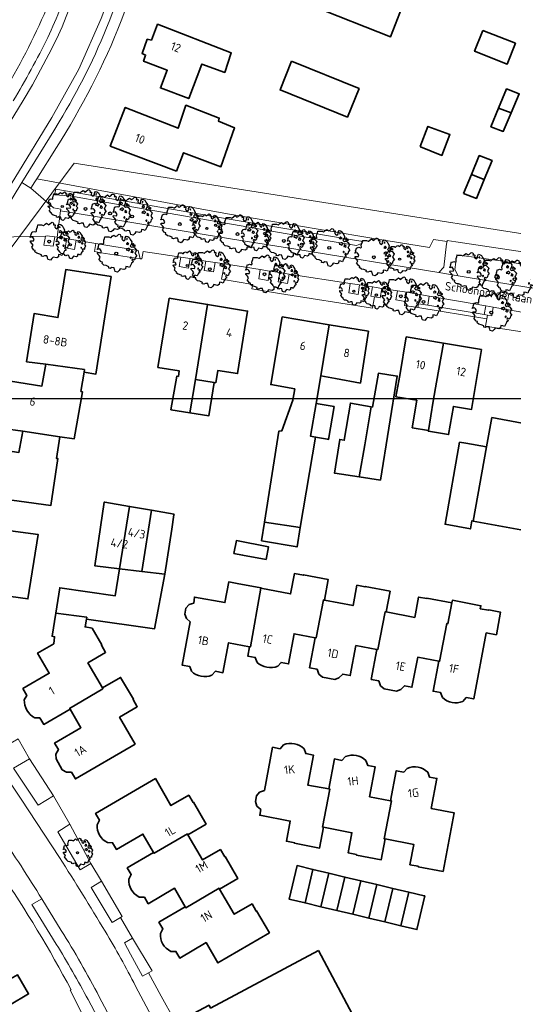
# Model space of a CAD drawing. Header units: metres. Extents: x 152391 to 157968, y 462336 to 467280.
# Tile 357 of 656: x 154011 to 154089, y 465878 to 466035. Entities that reach past the tile are written whole.
import ezdxf
from ezdxf.enums import TextEntityAlignment as Align

# ---------------------------------------------------------------- set-up
doc = ezdxf.new("R2010")
doc.units = ezdxf.units.M
doc.header["$LTSCALE"] = 0.75
doc.layers.get('0').update_dxf_attribs({"lineweight": 25})
doc.layers.get('defpoints').update_dxf_attribs({"lineweight": 25})
for name, color, linetype, lineweight in [('B-GV-GR-BOOM-S', 252, 'Continuous', 25), ('B-WE-GR-GROENVOORZIENING-GV', 251, 'Continuous', 18), ('B-WE-KW-KUNSTWERK_DUIKER-G', 5, 'Continuous', 18), ('B-WE-OG-BEBOUWING-GV', 6, 'Continuous', 35), ('B-WE-OG-BEBOUWING-T18', 1, 'Continuous', 18), ('B-WE-OG-TERREIN_CULTUURSCHEIDING-GV', 251, 'Continuous', 18), ('B-WE-OG-TOPOGRAFIE-T18', 1, 'Continuous', 18), ('B-WE-VH-VERHARDING_ASFALT-GV', 251, 'Continuous', 18), ('B-WE-VH-VERHARDING_BETONSTRAATSTEEN-GV', 251, 'Continuous', 18), ('B-WE-VH-VERHARDING_STRAATBAKSTEEN-GV', 251, 'Continuous', 18), ('B-WE-VH-VERHARDING_TEGEL-GV', 251, 'Continuous', 18)]:
    doc.layers.add(name, color=color, linetype=linetype, lineweight=lineweight)
doc.styles.add('NLCS-ISO-M750-T18', font='NLCS-ISO.ttf', dxfattribs={"height": 1.35})

# ---------------------------------------------------------------- blocks, each defined once
blk = doc.blocks.new('SGR-BOOM_31_50')
at = {"linetype": 'Continuous'}
for p, q in [((-1.51, 1.45), (-1.48, 1.58)), ((-1.48, 1.58), (-1.4, 1.78)), ((-1.4, 1.78), (-1.36, 2)), ((-1.36, 2), (-0.89, 2)), ((-0.89, 2), (-0.69, 1.91)), ((-0.69, 1.91), (-0.63, 1.93)), ((-0.63, 1.93), (-0.49, 2.06)), ((-0.49, 2.06), (-0.3, 2.2)), ((-0.3, 2.2), (-0.18, 2.11)), ((-0.18, 2.11), (-0.08, 2.02)), ((-0.08, 2.02), (0.09, 2.11)), ((0.09, 2.11), (0.27, 2.28)), ((0.27, 2.28), (0.35, 2.31)), ((0.35, 2.31), (0.44, 2.26)), ((0.44, 2.26), (0.52, 2.2)), ((0.54, 2.04), (0.51, 2)), ((0.51, 2), (0.71, 2.02)), ((0.52, 2.2), (0.54, 2.04)), ((0.72, 1.98), (0.68, 1.71)), ((0.68, 1.71), (0.75, 1.65)), ((0.71, 2.02), (0.72, 1.98)), ((0.75, 1.65), (0.92, 1.54)), ((0.92, 1.54), (1, 1.6)), ((1, 1.6), (1.06, 1.71)), ((1.05, 1.87), (1.19, 2.09)), ((1.06, 1.71), (1.05, 1.87)), ((1.19, 2.09), (1.36, 2.04)), ((1.3, 1.82), (1.23, 1.78)), ((1.23, 1.78), (1.27, 1.67)), ((1.27, 1.67), (1.28, 1.65)), ((1.28, 1.69), (1.3, 1.82)), ((1.36, 2.04), (1.54, 1.93)), ((1.54, 1.93), (1.67, 1.69)), ((1.67, 1.69), (1.84, 1.41)), ((-2.27, 0.49), (-2.21, 0.64)), ((-1.99, 0.55), (-2.27, 0.49)), ((-2.24, -0.04), (-2.22, 0.11)), ((-2.22, 0.11), (-1.85, 0.09)), ((-2.21, 0.64), (-2.13, 0.71)), ((-2.18, 0.77), (-2.04, 1.17)), ((-2.13, 0.71), (-2.18, 0.77)), ((-2.04, 1.17), (-1.94, 1.14)), ((-1.9, 0.44), (-1.99, 0.55)), ((-1.94, 1.14), (-1.79, 1.21)), ((-1.77, 0.25), (-1.9, 0.44)), ((-1.85, 0.09), (-1.77, 0.25)), ((-1.79, 1.21), (-1.57, 1.14)), ((-1.57, 1.14), (-1.49, 1.23)), ((-1.49, 1.23), (-1.51, 1.45)), ((1.25, 1.21), (1.19, 1.17)), ((1.19, 1.17), (1.23, 1.1)), ((1.23, 0.55), (1.19, 0.44)), ((1.19, 0.44), (1.37, 0.42)), ((1.23, 1.1), (1.31, 1.12)), ((1.4, 0.62), (1.23, 0.55)), ((1.3, 1.3), (1.25, 1.21)), ((1.37, 1.3), (1.3, 1.3)), ((1.31, 1.12), (1.37, 1.03)), ((1.44, 1.25), (1.37, 1.3)), ((1.37, 1.03), (1.44, 1.12)), ((1.37, 0.42), (1.48, 0.33)), ((1.48, 0.62), (1.4, 0.62)), ((1.5, 1.17), (1.44, 1.25)), ((1.44, 1.12), (1.5, 1.17)), ((1.62, 0.53), (1.48, 0.62)), ((1.48, 0.33), (1.61, 0.49)), ((1.61, 0.49), (1.65, 0.55)), ((1.76, 1.06), (1.64, 0.93)), ((1.64, 0.93), (1.7, 0.84)), ((1.7, 0.84), (1.84, 0.75)), ((1.79, 0.25), (1.75, 0.14)), ((1.91, 0.07), (1.75, 0.14)), ((1.84, 1.41), (1.76, 1.06)), ((1.81, 0.4), (1.79, 0.31)), ((1.79, 0.31), (1.79, 0.25)), ((1.9, 0.31), (1.81, 0.4)), ((1.84, 0.75), (1.92, 0.79)), ((1.96, 0.27), (1.9, 0.31)), ((1.91, 0.07), (2.01, 0.18)), ((1.96, 1.14), (1.92, 1.08)), ((1.92, 1.08), (1.95, 0.99)), ((1.92, 0.79), (2.09, 0.75)), ((1.95, 0.99), (2.04, 0.93)), ((2.06, 1.14), (1.96, 1.14)), ((2.01, 0.18), (1.96, 0.27)), ((2.04, 0.97), (2.18, 0.9)), ((2.04, 0.93), (2.06, 0.97)), ((2.16, 1.01), (2.06, 1.14)), ((2.09, 0.75), (2.18, 0.68)), ((2.3, 0.95), (2.16, 1.01)), ((2.18, 0.9), (2.3, 0.95)), ((2.18, 0.68), (2.41, 0.42)), ((2.29, 0.14), (2.23, 0.05)), ((2.23, 0.05), (2.35, -0.13)), ((2.41, 0.42), (2.29, 0.14)), ((-2.05, -0.24), (-2.24, -0.04)), ((-2.07, -0.67), (-1.99, -0.56)), ((-1.8, -1), (-2.07, -0.67)), ((-1.91, -0.43), (-2.05, -0.24)), ((-1.99, -0.56), (-1.91, -0.43)), ((-1.67, -1.05), (-1.8, -1)), ((-1.7, -1.2), (-1.67, -1.05)), ((-1.48, -1.4), (-1.7, -1.2)), ((-1.22, -1.44), (-1.48, -1.4)), ((-0.89, -1.57), (-1.22, -1.44)), ((1.13, -1.55), (1.11, -1.81)), ((1.37, -1.57), (1.13, -1.55)), ((1.72, -1.35), (1.58, -1.66)), ((1.72, -0.39), (1.65, -0.48)), ((1.65, -0.48), (1.67, -0.56)), ((1.68, -0.56), (1.78, -0.54)), ((1.78, -0.45), (1.72, -0.39)), ((1.81, -1.18), (1.72, -1.35)), ((1.78, -0.54), (1.78, -0.45)), ((1.82, -1.11), (1.81, -1.18)), ((1.98, -1.07), (1.82, -1.11)), ((1.95, -0.63), (1.85, -0.78)), ((1.85, -0.78), (1.9, -0.85)), ((1.9, -0.85), (1.99, -0.94)), ((2.1, -0.78), (1.95, -0.63)), ((1.99, -0.94), (1.98, -1.07)), ((2.21, -0.7), (2.1, -0.78)), ((2.24, -0.56), (2.21, -0.7)), ((2.29, -0.41), (2.24, -0.56)), ((2.46, -0.24), (2.29, -0.41)), ((2.35, -0.13), (2.46, -0.24)), ((-0.91, -1.72), (-0.89, -1.57)), ((-0.73, -1.77), (-0.91, -1.72)), ((-0.53, -1.68), (-0.73, -1.77)), ((-0.25, -1.7), (-0.53, -1.68)), ((-0.21, -1.9), (-0.25, -1.7)), ((-0.18, -1.99), (-0.21, -1.9)), ((-0.13, -2.14), (-0.18, -1.99)), ((0.15, -2.23), (-0.13, -2.14)), ((0.34, -2.03), (0.15, -2.23)), ((0.47, -1.83), (0.34, -2.03)), ((0.91, -1.92), (0.47, -1.83)), ((1.11, -1.81), (0.91, -1.92)), ((1.58, -1.66), (1.37, -1.57))]:
    blk.add_line(p, q, dxfattribs=at)
blk.add_circle((0, 0), 0.169, dxfattribs=at)
blk = doc.blocks.new('SGR-BOOM_50_100')
at = {"linetype": 'Continuous'}
for p, q in [((-2.59, 1.53), (-2.39, 1.61)), ((-2.39, 1.61), (-2.1, 1.53)), ((-2.1, 1.53), (-1.99, 1.64)), ((-2.01, 1.93), (-1.97, 2.11)), ((-1.99, 1.64), (-2.01, 1.93)), ((-1.97, 2.11), (-1.87, 2.37)), ((-1.87, 2.37), (-1.81, 2.66)), ((-1.81, 2.66), (-1.19, 2.66)), ((-1.19, 2.66), (-0.92, 2.55)), ((-0.92, 2.55), (-0.84, 2.58)), ((-0.84, 2.58), (-0.65, 2.75)), ((-0.65, 2.75), (-0.4, 2.93)), ((-0.4, 2.93), (-0.24, 2.81)), ((-0.24, 2.81), (-0.11, 2.69)), ((-0.11, 2.69), (0.12, 2.81)), ((0.12, 2.81), (0.36, 3.04)), ((0.36, 3.04), (0.47, 3.07)), ((0.47, 3.07), (0.59, 3.02)), ((0.59, 3.02), (0.69, 2.93)), ((0.72, 2.72), (0.67, 2.66)), ((0.67, 2.66), (0.94, 2.69)), ((0.69, 2.93), (0.72, 2.72)), ((0.96, 2.64), (0.9, 2.29)), ((0.9, 2.29), (1, 2.2)), ((0.94, 2.69), (0.96, 2.64)), ((1, 2.2), (1.23, 2.05)), ((1.23, 2.05), (1.34, 2.14)), ((1.34, 2.14), (1.42, 2.29)), ((1.4, 2.49), (1.58, 2.78)), ((1.42, 2.29), (1.4, 2.49)), ((1.58, 2.78), (1.81, 2.72)), ((1.67, 1.61), (1.58, 1.56)), ((1.73, 2.43), (1.65, 2.37)), ((1.65, 2.37), (1.69, 2.23)), ((1.73, 1.73), (1.67, 1.61)), ((1.69, 2.23), (1.71, 2.2)), ((1.71, 2.26), (1.73, 2.43)), ((1.83, 1.73), (1.73, 1.73)), ((1.81, 2.72), (2.06, 2.58)), ((1.91, 1.67), (1.83, 1.73)), ((2, 1.56), (1.91, 1.67)), ((2.06, 2.58), (2.22, 2.26)), ((2.22, 2.26), (2.45, 1.88)), ((2.45, 1.88), (2.35, 1.41)), ((-3.03, 0.65), (-2.94, 0.85)), ((-2.65, 0.74), (-3.03, 0.65)), ((-2.99, -0.05), (-2.96, 0.15)), ((-2.96, 0.15), (-2.47, 0.12)), ((-2.94, 0.85), (-2.84, 0.94)), ((-2.9, 1.03), (-2.72, 1.56)), ((-2.84, 0.94), (-2.9, 1.03)), ((-2.72, 1.56), (-2.59, 1.53)), ((-2.53, 0.59), (-2.65, 0.74)), ((-2.37, 0.33), (-2.53, 0.59)), ((-2.47, 0.12), (-2.37, 0.33)), ((1.58, 1.56), (1.65, 1.47)), ((1.65, 0.74), (1.58, 0.59)), ((1.58, 0.59), (1.83, 0.56)), ((1.65, 1.47), (1.75, 1.5)), ((1.87, 0.82), (1.65, 0.74)), ((1.75, 1.5), (1.83, 1.38)), ((1.83, 1.38), (1.91, 1.5)), ((1.83, 0.56), (1.98, 0.45)), ((1.98, 0.82), (1.87, 0.82)), ((1.91, 1.5), (2, 1.56)), ((2.16, 0.71), (1.98, 0.82)), ((1.98, 0.45), (2.14, 0.65)), ((2.14, 0.65), (2.2, 0.74)), ((2.35, 1.41), (2.18, 1.23)), ((2.18, 1.23), (2.27, 1.12)), ((2.27, 1.12), (2.45, 1)), ((2.39, 0.33), (2.33, 0.18)), ((2.55, 0.09), (2.33, 0.18)), ((2.41, 0.53), (2.39, 0.42)), ((2.39, 0.42), (2.39, 0.33)), ((2.53, 0.42), (2.41, 0.53)), ((2.45, 1), (2.56, 1.06)), ((2.62, 0.36), (2.53, 0.42)), ((2.55, 0.09), (2.68, 0.24)), ((2.62, 1.53), (2.56, 1.44)), ((2.56, 1.44), (2.6, 1.32)), ((2.56, 1.06), (2.78, 1)), ((2.6, 1.32), (2.72, 1.23)), ((2.74, 1.53), (2.62, 1.53)), ((2.68, 0.24), (2.62, 0.36)), ((2.72, 1.29), (2.91, 1.2)), ((2.72, 1.23), (2.74, 1.29)), ((2.89, 1.35), (2.74, 1.53)), ((2.78, 1), (2.91, 0.91)), ((3.07, 1.26), (2.89, 1.35)), ((2.91, 1.2), (3.07, 1.26)), ((2.91, 0.91), (3.22, 0.56)), ((3.05, 0.18), (2.97, 0.07)), ((2.97, 0.07), (3.13, -0.17)), ((3.22, 0.56), (3.05, 0.18)), ((-2.74, -0.31), (-2.99, -0.05)), ((-2.76, -0.9), (-2.65, -0.75)), ((-2.41, -1.34), (-2.76, -0.9)), ((-2.55, -0.58), (-2.74, -0.31)), ((-2.65, -0.75), (-2.55, -0.58)), ((-2.22, -1.39), (-2.41, -1.34)), ((-2.26, -1.6), (-2.22, -1.39)), ((2.29, -0.52), (2.2, -0.64)), ((2.2, -0.64), (2.22, -0.75)), ((2.25, -0.75), (2.37, -0.72)), ((2.37, -0.61), (2.29, -0.52)), ((2.37, -0.72), (2.37, -0.61)), ((2.43, -1.48), (2.41, -1.57)), ((2.64, -1.42), (2.43, -1.48)), ((2.6, -0.84), (2.47, -1.04)), ((2.47, -1.04), (2.53, -1.13)), ((2.53, -1.13), (2.66, -1.25)), ((2.8, -1.04), (2.6, -0.84)), ((2.66, -1.25), (2.64, -1.42)), ((2.95, -0.93), (2.8, -1.04)), ((2.99, -0.75), (2.95, -0.93)), ((3.05, -0.55), (2.99, -0.75)), ((3.28, -0.31), (3.05, -0.55)), ((3.13, -0.17), (3.28, -0.31)), ((-1.97, -1.86), (-2.26, -1.6)), ((-1.62, -1.92), (-1.97, -1.86)), ((-1.19, -2.1), (-1.62, -1.92)), ((-1.21, -2.3), (-1.19, -2.1)), ((-0.98, -2.36), (-1.21, -2.3)), ((-0.71, -2.24), (-0.98, -2.36)), ((-0.34, -2.27), (-0.71, -2.24)), ((-0.28, -2.53), (-0.34, -2.27)), ((-0.24, -2.65), (-0.28, -2.53)), ((-0.17, -2.85), (-0.24, -2.65)), ((0.2, -2.97), (-0.17, -2.85)), ((0.45, -2.71), (0.2, -2.97)), ((0.63, -2.45), (0.45, -2.71)), ((1.21, -2.56), (0.63, -2.45)), ((1.48, -2.42), (1.21, -2.56)), ((1.5, -2.07), (1.48, -2.42)), ((1.83, -2.1), (1.5, -2.07)), ((2.1, -2.21), (1.83, -2.1)), ((2.29, -1.8), (2.1, -2.21)), ((2.41, -1.57), (2.29, -1.8))]:
    blk.add_line(p, q, dxfattribs=at)
blk.add_circle((0, 0), 0.225, dxfattribs=at)

msp = doc.modelspace()

# ---------------------------------------------------------------- linework, layer by layer
at = {"layer": 'B-WE-GR-GROENVOORZIENING-GV'}
for points in [[(154016.21, 466000.37), (154015.36, 466000.48), (154015.06, 466000.5), (154014.71, 466000.49), (154014.47, 465999.06), (154015.96, 465998.89)], [(154019.58, 465999.82), (154018.53, 466000), (154018.11, 466000.07), (154017.86, 465998.59), (154019.34, 465998.34)], [(154037.75, 465996.89), (154036.27, 465997.11), (154036.02, 465995.63), (154037.5, 465995.39)], [(154040.26, 465996.5), (154040.01, 465995.02), (154041.49, 465994.77), (154041.74, 465996.27)], [(154050.4, 465994.92), (154048.92, 465995.16), (154048.67, 465993.67), (154050.15, 465993.43)], [(154052.03, 465994.67), (154051.78, 465993.19), (154053.26, 465992.95), (154053.51, 465994.44)], [(154064.73, 465992.71), (154063.25, 465992.94), (154063, 465991.46), (154064.48, 465991.21)], [(154066.77, 465992.39), (154066.53, 465990.91), (154067.12, 465990.81), (154068.01, 465990.66), (154068.26, 465992.16), (154067.39, 465992.3)], [(154072.25, 465991.54), (154070.77, 465991.77), (154070.52, 465990.31), (154072, 465990.06)], [(154075.57, 465989.47), (154075.81, 465990.93), (154074.33, 465991.18), (154074.09, 465989.72)], [(154085.07, 465987.9), (154085.76, 465987.78), (154086, 465989.17), (154084.81, 465989.37), (154084.57, 465987.98)]]:
    msp.add_lwpolyline(points, close=True, dxfattribs=at)
at = {"layer": 'B-WE-KW-KUNSTWERK_DUIKER-G'}
msp.add_lwpolyline([(153886.65, 465927.89), (153918.85, 465929.35), (153973.02, 465950.03), (154019.31, 466012.07), (154213.32, 465981.54), (154226.94, 465952.87), (154226.68, 465951.38)], dxfattribs=at)
at = {"layer": 'B-WE-OG-BEBOUWING-GV'}
for points in [[(154059.5, 466042.73), (154057.28, 466037.05), (154069.67, 466032.21), (154071.89, 466037.89), (154064.43, 466040.8)], [(154031.61, 466031.65), (154030.92, 466031.81), (154030.1, 466029.54), (154030.66, 466029.27), (154030.35, 466028.31), (154034.1, 466026.88), (154033.03, 466024.06), (154037.52, 466022.35), (154039.61, 466027.85), (154043.26, 466026.53), (154044.29, 466029.65), (154032.58, 466034.18)], [(154084.35, 466033.21), (154083.05, 466029.88), (154088.24, 466027.84), (154089.55, 466031.17)], [(154053.89, 466028.34), (154052.08, 466023.75), (154062.8, 466019.42), (154064.65, 466023.96)], [(154086.85, 466020.85), (154088.85, 466020.07), (154090.15, 466023.1), (154088.12, 466023.9)], [(154035.59, 466010.79), (154036.7, 466013.74), (154042.64, 466011.52), (154044.83, 466017.69), (154042.28, 466018.75), (154042.38, 466019.25), (154037.08, 466021.29), (154035.84, 466017.64), (154027.43, 466020.96), (154025.02, 466014.8)], [(154088.85, 466020.07), (154086.85, 466020.85), (154085.63, 466017.89), (154087.6, 466017.14)], [(154074.37, 466014.71), (154074.4, 466014.7), (154077.84, 466013.32), (154079.11, 466016.62), (154075.62, 466017.94), (154074.38, 466014.73)], [(154082.54, 466010.29), (154084.58, 466009.49), (154085.83, 466012.5), (154083.77, 466013.3)], [(154081.29, 466007.24), (154083.32, 466006.47), (154084.58, 466009.49), (154082.54, 466010.29)], [(154014.79, 465980.1), (154020.93, 465979.23), (154020.87, 465978.84), (154022.75, 465978.53), (154025.16, 465994.04), (154017.95, 465995.16), (154017.34, 465991.22), (154016.7, 465987.52), (154012.9, 465988.14), (154011.71, 465980.48)], [(154037.72, 465972.36), (154038.59, 465977.66), (154040.54, 465989.6), (154034.42, 465990.6), (154032.62, 465979.58), (154036.03, 465979.03), (154035.88, 465978.14), (154035.62, 465978.18), (154034.7, 465972.84)], [(154038.59, 465977.66), (154041.59, 465977.17), (154041.84, 465977.13), (154042.17, 465979.11), (154045.3, 465978.61), (154046.89, 465988.55), (154040.54, 465989.6)], [(154059.91, 465986.38), (154052.41, 465987.62), (154050.59, 465976.86), (154054.41, 465976.16), (154054.1, 465974.36), (154052.37, 465969.49), (154051.86, 465969.41), (154049.58, 465954.97), (154055.29, 465954.11), (154057.71, 465968.49), (154056.92, 465968.62), (154057.8, 465973.84), (154058.54, 465978.24)], [(154066.13, 465985.36), (154059.91, 465986.38), (154058.54, 465978.24), (154060.92, 465977.81), (154064.85, 465977.1)], [(154072.15, 465984.45), (154071.14, 465978.28), (154070.52, 465974.9), (154073.83, 465974.36), (154073.11, 465969.97), (154075.71, 465969.56), (154076.46, 465974.23), (154077, 465977.24), (154078.08, 465983.45)], [(154078.08, 465983.45), (154077, 465977.24), (154076.46, 465974.23), (154075.71, 465969.56), (154075.69, 465969.43), (154078.89, 465968.89), (154079.66, 465973.38), (154082.56, 465972.9), (154084.13, 465982.43)], [(154094.79, 465964.79), (154095.26, 465967.44), (154095.65, 465969.67), (154096, 465969.55), (154096.47, 465972.61), (154097.56, 465980.35), (154092.24, 465981.1), (154090.63, 465970.71), (154085.79, 465971.59), (154084.94, 465966.94), (154082.8, 465955.13), (154092.75, 465953.3)], [(154014.79, 465980.1), (154014.16, 465976.62), (154009.13, 465977.4), (154007.98, 465969.88), (154011.12, 465969.46), (154017.01, 465968.55), (154019.31, 465968.23), (154020.61, 465975.71), (154020.36, 465975.75), (154020.87, 465978.84), (154020.93, 465979.23)], [(154066.55, 465973.32), (154065.54, 465967.28), (154064.68, 465962.15), (154068.04, 465961.65), (154070.72, 465978.21), (154067.72, 465978.64), (154066.77, 465973.28)], [(154041.59, 465977.17), (154038.59, 465977.66), (154037.72, 465972.36), (154040.74, 465971.88)], [(154059.63, 465968.16), (154059.8, 465968.13), (154060.68, 465973.35), (154057.8, 465973.84), (154056.92, 465968.62), (154057.71, 465968.49)], [(154064.68, 465962.15), (154065.54, 465967.28), (154066.55, 465973.32), (154063.28, 465973.91), (154062.28, 465967.99), (154061.58, 465968.12), (154060.74, 465962.74), (154060.74, 465962.73), (154060.77, 465962.73)], [(154017.01, 465968.55), (154011.12, 465969.46), (154010.46, 465966.04), (154005.46, 465966.8), (154004.29, 465959.16), (154015.57, 465957.59), (154016.68, 465965.09), (154016.47, 465965.1)], [(154080.65, 465967.67), (154078.33, 465954.62), (154082.38, 465953.89), (154082.6, 465955.17), (154082.8, 465955.13), (154084.94, 465966.94), (154081.67, 465967.5)], [(154024.15, 465958.14), (154024.07, 465958.15), (154022.56, 465948.03), (154026.53, 465947.54), (154028.11, 465957.45)], [(154030.08, 465947.1), (154031.62, 465956.84), (154028.11, 465957.45), (154026.53, 465947.54)], [(154034.83, 465953.86), (154035.18, 465956.13), (154035.2, 465956.21), (154031.62, 465956.84), (154030.08, 465947.1), (154033.72, 465946.66)], [(154003.53, 465954.32), (154001.81, 465944.16), (154011.92, 465942.74), (154013.56, 465952.98)], [(154049.58, 465954.97), (154049.12, 465952.01), (154054.77, 465951.02), (154055.29, 465954.11)], [(154049.83, 465948.99), (154050.2, 465951.05), (154045.13, 465952.03), (154044.73, 465949.98), (154046.11, 465949.72)], [(154030.08, 465947.1), (154026.53, 465947.54), (154025.84, 465943.24), (154017, 465944.52), (154016.35, 465940.47), (154021.28, 465939.83), (154021.23, 465939.53), (154032.06, 465937.97), (154033.72, 465946.66)], [(154067.48, 465934.7), (154067.63, 465934.67), (154068.81, 465940.7), (154068.96, 465940.67), (154069.59, 465943.97), (154065.63, 465944.72), (154065.61, 465944.65), (154064.3, 465944.91), (154063.68, 465941.68), (154059.12, 465942.54), (154058.97, 465942.57), (154057.8, 465936.53), (154057.65, 465936.56), (154056.76, 465931.79), (154057.97, 465931.55), (154058.25, 465930.78), (154058.84, 465930.3), (154060.78, 465929.93), (154061.45, 465930.16), (154062.05, 465930.77), (154063.24, 465930.55), (154064.14, 465935.32)], [(154068.96, 465940.67), (154068.81, 465940.7), (154067.63, 465934.67), (154067.48, 465934.7), (154066.59, 465929.92), (154067.79, 465929.69), (154068.07, 465928.93), (154068.65, 465928.43), (154070.6, 465928.08), (154071.27, 465928.31), (154071.86, 465928.92), (154073.06, 465928.69), (154073.98, 465933.46), (154077.33, 465932.82), (154077.47, 465932.79), (154078.64, 465938.83), (154078.79, 465938.8), (154079.42, 465942.1), (154075.46, 465942.86), (154075.44, 465942.79), (154074.12, 465943.04), (154073.52, 465939.81)], [(154018.64, 465925.2), (154020.36, 465922.25), (154016.16, 465919.8), (154016.78, 465918.76), (154016.38, 465918.04), (154016.42, 465917.28), (154017.4, 465915.57), (154018.05, 465915.18), (154018.86, 465915.18), (154019.49, 465914.1), (154028.99, 465919.64), (154026.51, 465923.92), (154029.34, 465925.58), (154028.67, 465926.73), (154028.72, 465926.77), (154026.69, 465930.25), (154023.8, 465928.57), (154023.87, 465928.44), (154018.56, 465925.33)], [(154056.04, 465894.36), (154057.31, 465899.7), (154054.77, 465900.3), (154053.5, 465894.97), (154053.72, 465894.91)], [(154057.31, 465899.7), (154056.04, 465894.36), (154058.58, 465893.76), (154059.85, 465899.09)], [(154061.13, 465893.15), (154062.39, 465898.49), (154059.85, 465899.09), (154058.58, 465893.76)], [(154063.67, 465892.55), (154064.94, 465897.89), (154062.39, 465898.49), (154061.13, 465893.15)], [(154064.94, 465897.89), (154063.67, 465892.55), (154066.21, 465891.95), (154067.48, 465897.28)], [(154066.21, 465891.95), (154068.75, 465891.34), (154070.02, 465896.68), (154067.48, 465897.28)], [(154070.02, 465896.68), (154068.75, 465891.34), (154071.29, 465890.74), (154072.56, 465896.07)], [(154072.56, 465896.07), (154071.29, 465890.74), (154073.85, 465890.13), (154075.1, 465895.47), (154075, 465895.49)], [(154058.2, 465886.78), (154041.01, 465877.63), (154040.76, 465878.07), (154037.47, 465876.34), (154037.7, 465875.9), (154037.54, 465875.79), (154045.06, 465861.7), (154045.24, 465861.79), (154045.48, 465861.33), (154048.77, 465863.08), (154048.52, 465863.54), (154059.73, 465869.5), (154060.78, 465867.53), (154066.75, 465870.71)]]:
    msp.add_lwpolyline(points, close=True, dxfattribs=at)
for points in [[(154051.69, 465932.04), (154052.24, 465932.64), (154053.42, 465932.41), (154054.31, 465937.19), (154057.65, 465936.56), (154057.8, 465936.53), (154058.97, 465942.57), (154059.12, 465942.54), (154059.75, 465945.83), (154055.79, 465946.58), (154055.78, 465946.51), (154054.36, 465946.78), (154053.73, 465943.55), (154049.02, 465944.47), (154047.35, 465935.1), (154047.2, 465935.13), (154046.93, 465933.65), (154048.13, 465933.42), (154048.42, 465932.65)], [(154041.21, 465930.61), (154041.77, 465931.22), (154042.96, 465930.99), (154043.86, 465935.76), (154047.2, 465935.13), (154047.35, 465935.1), (154049.02, 465944.47), (154049.03, 465944.52), (154045.23, 465945.21), (154043.9, 465945.46), (154043.3, 465942.15), (154038.44, 465943.04), (154038.33, 465942.09), (154037.58, 465941.84), (154037.09, 465941.27), (154036.91, 465940.32), (154037.16, 465939.61), (154037.77, 465939.07), (154036.47, 465932.22), (154037.68, 465931.97), (154037.97, 465931.23)], [(154081.17, 465926.44), (154081.71, 465927.04), (154082.91, 465926.82), (154084.9, 465937.33), (154086.5, 465937.03), (154087.18, 465940.63), (154085.28, 465940.99), (154085.27, 465940.93), (154083.95, 465941.17), (154084.04, 465941.65), (154079.5, 465942.53), (154079.42, 465942.1), (154078.79, 465938.8), (154078.64, 465938.83), (154077.47, 465932.79), (154077.33, 465932.82), (154076.43, 465928.05), (154077.63, 465927.83), (154077.92, 465927.05)], [(154016.35, 465940.47), (154015.76, 465936.8), (154016.18, 465936.72), (154016.04, 465935.62), (154013.46, 465934.12), (154015.33, 465930.91), (154011.12, 465928.46), (154011.74, 465927.39), (154011.35, 465926.68)], [(154013.01, 465923.82), (154013.82, 465923.83), (154014.44, 465922.76), (154018.64, 465925.2), (154018.56, 465925.33), (154023.87, 465928.44), (154023.8, 465928.57), (154021.47, 465932.56), (154024.3, 465934.22), (154023.63, 465935.37), (154023.69, 465935.41), (154022.13, 465938.11), (154021.03, 465938.28), (154021.23, 465939.53), (154021.28, 465939.83), (154016.35, 465940.47)], [(154052.64, 465919.51), (154052.08, 465918.91), (154050.88, 465919.13), (154049.58, 465912.27), (154048.81, 465912), (154048.32, 465911.43), (154048.14, 465910.49), (154048.38, 465909.77), (154049, 465909.21), (154048.83, 465908.32), (154053.69, 465907.4), (154053.08, 465904.17), (154054.4, 465903.92), (154054.38, 465903.85), (154058.35, 465903.1), (154058.98, 465906.4), (154058.83, 465906.43), (154059.98, 465912.47), (154059.83, 465912.5), (154056.48, 465913.12), (154057.37, 465917.9), (154056.17, 465918.13), (154055.9, 465918.9)], [(154062.48, 465917.65), (154061.92, 465917.05), (154060.72, 465917.27), (154059.83, 465912.5), (154059.98, 465912.47), (154058.83, 465906.43), (154058.98, 465906.4), (154063.52, 465905.54), (154062.92, 465902.31), (154064.23, 465902.06), (154064.22, 465901.99), (154068.18, 465901.24), (154068.81, 465904.54), (154068.66, 465904.56), (154069.82, 465910.6), (154069.67, 465910.63)], [(154069.67, 465910.63), (154066.33, 465911.25), (154067.2, 465916.03), (154066.02, 465916.25), (154065.73, 465917.03)], [(154069.67, 465910.63), (154069.82, 465910.6), (154068.66, 465904.56), (154068.81, 465904.54), (154073.36, 465903.67), (154072.74, 465900.44), (154074.06, 465900.19), (154074.05, 465900.13), (154078.01, 465899.38), (154079.78, 465908.71), (154076.13, 465909.41), (154077.03, 465914.18), (154075.84, 465914.4), (154075.57, 465915.16)], [(154072.31, 465915.78), (154071.77, 465915.18), (154070.56, 465915.4), (154069.67, 465910.63)], [(154024.58, 465903.96), (154025.4, 465903.94), (154026.02, 465902.89), (154030.22, 465905.33), (154031.93, 465902.39), (154032.01, 465902.26), (154037.33, 465905.34), (154037.41, 465905.21), (154040.3, 465906.9), (154038.26, 465910.38), (154038.21, 465910.36), (154037.54, 465911.51), (154034.7, 465909.85), (154032.21, 465914.14), (154022.7, 465908.6), (154023.32, 465907.53), (154022.93, 465906.8)], [(154037.41, 465905.21), (154037.33, 465905.34), (154032.01, 465902.26), (154031.93, 465902.39), (154027.74, 465899.94), (154028.37, 465898.87), (154027.97, 465898.16)], [(154029.64, 465895.3), (154030.46, 465895.29), (154031.07, 465894.24), (154035.27, 465896.69), (154036.98, 465893.74), (154037.06, 465893.61), (154042.36, 465896.7), (154042.44, 465896.57), (154045.33, 465898.25), (154043.31, 465901.74), (154043.26, 465901.7), (154042.58, 465902.86), (154039.74, 465901.21), (154037.41, 465905.21)], [(154034.67, 465886.66), (154035.48, 465886.65), (154036.1, 465885.59), (154040.3, 465888.05), (154042.18, 465884.83), (154050.37, 465889.61), (154048.34, 465893.09), (154048.28, 465893.05), (154047.61, 465894.21), (154044.77, 465892.56), (154042.44, 465896.57), (154042.36, 465896.7), (154037.06, 465893.61), (154036.98, 465893.74), (154032.78, 465891.3), (154033.41, 465890.22), (154033.01, 465889.51)], [(153994.3, 465879.38), (153994.35, 465879.3), (153997.27, 465880.98), (153999.14, 465877.73), (153990.94, 465872.99), (153993.24, 465869), (154002.98, 465874.62), (154002.1, 465876.11), (154008.12, 465879.63), (154009, 465878.12), (154012.03, 465879.89), (154010.27, 465882.92), (154008.76, 465882.05), (154006.27, 465886.33), (154007.78, 465887.25), (154006.02, 465890.28), (154002.98, 465888.54), (154003.87, 465887), (154000.49, 465885.03), (153997.09, 465890.89), (153987.64, 465885.43), (153987.66, 465885.38)]]:
    msp.add_lwpolyline(points, dxfattribs=at)
for points in [[(154048.42, 465932.65, 0.293678), (154051.69, 465932.04)], [(154037.97, 465931.23, 0.302743), (154041.21, 465930.61)], [(154077.92, 465927.05, 0.293876), (154081.17, 465926.44)], [(154011.35, 465926.68, 0.283032), (154013.01, 465923.82)], [(154055.9, 465918.9, 0.304697), (154052.64, 465919.51)], [(154065.73, 465917.03, 0.30602), (154062.48, 465917.65)], [(154075.57, 465915.16, 0.309375), (154072.31, 465915.78)], [(154022.93, 465906.8, 0.299859), (154024.58, 465903.96)], [(154027.97, 465898.16, 0.302819), (154029.64, 465895.3)], [(154033.01, 465889.51, 0.313367), (154034.67, 465886.66)]]:
    msp.add_lwpolyline(points, format="xyb", dxfattribs=at)
at = {"layer": 'B-WE-OG-TERREIN_CULTUURSCHEIDING-GV'}
for points in [[(154013.35, 466009.61), (154013.05, 466009.13), (154012.41, 466008.12), (154015.98, 466005), (154017.16, 466004.78), (154017.11, 466004.49), (154022.02, 466003.71), (154044.51, 466000), (154054.6, 465998.41), (154077.37, 465994.67), (154078.12, 465995.51), (154078.59, 465999.26), (154078.65, 465999.63), (154076.52, 465999.95), (154075.87, 465998.64), (154067.63, 466000), (154058.78, 466001.46), (154043.69, 466004.03), (154028.87, 466006.75)], [(154065.24, 465999.62), (154062.96, 466000), (154044.61, 466003.09), (154016.37, 466007.97), (154016.18, 466007.07), (154018.6, 466006.91), (154024.5, 466005.82), (154058.09, 466000), (154064.24, 465998.98), (154065.03, 465999.29)], [(154065.24, 465999.62), (154065.03, 465999.29), (154064.24, 465998.98), (154058.09, 466000), (154024.5, 466005.82), (154018.6, 466006.91), (154016.18, 466007.07), (154016.37, 466007.97), (154044.61, 466003.09), (154062.96, 466000)], [(154029.47, 465998.18), (154022.71, 465999.3), (154022.51, 465998.01), (154023.61, 465997.84), (154029.78, 465996.88)], [(154108.47, 465989.56), (154124.16, 465986.98), (154124.18, 465986.98), (154124.91, 465987.39), (154125.48, 465990.5), (154115.86, 465991.99), (154109.03, 465993.09), (154101.82, 465994.27), (154087.94, 465996.44), (154080.19, 465997.51), (154079.88, 465995.16), (154080.43, 465994.17), (154080.43, 465994.17)], [(154016.01, 465911.41), (154012.17, 465917.32), (154009.62, 465915.83), (154013.55, 465909.9)], [(154018.6, 465906.89), (154016.68, 465905.68), (154020.25, 465899.63), (154021.92, 465900.62)], [(154026.66, 465892.03), (154026.95, 465892.21), (154023.66, 465897.82), (154021.97, 465896.8), (154025.36, 465891.24)], [(154031.1, 465883.23), (154031.68, 465883.56), (154028.6, 465888.77), (154027.3, 465887.99), (154028.24, 465886.23), (154030.15, 465882.69)]]:
    msp.add_lwpolyline(points, close=True, dxfattribs=at)
at = {"layer": 'B-WE-VH-VERHARDING_ASFALT-GV'}
for points in [[(154024.87, 466034.65), (154035.03, 466061.57), (154035.21, 466062.08), (154036.08, 466064.49), (154043.15, 466083.09), (154048.97, 466098.6), (154056.91, 466118.62), (154065.8, 466140.07), (154064.56, 466140.58), (154055.66, 466119.14), (154047.7, 466099.06), (154041.89, 466083.57), (154033.95, 466062.55), (154033.76, 466062.05), (154023.6, 466035.1), (154020.01, 466027.05), (154015.73, 466019.34), (154009.83, 466009.71), (154004.38, 466000.88), (153987.23, 465975.93)], [(154018.41, 466036.38), (154017.35, 466033.8), (154016.46, 466031.81), (154015.27, 466029.41), (154013.95, 466026.92), (154012.63, 466024.53), (154011.19, 466022.06), (154008.35, 466017.42), (154004.67, 466011.69), (154002.67, 466008.66), (153999.97, 466004.83), (153995.72, 465999.16), (153994.06, 465997.07), (153991.96, 465994.54), (153980.59, 465981.28), (153980.55, 465981.24), (153978.07, 465978.48), (153976.46, 465976.68), (153975.73, 465975.88), (153978.76, 465973.97), (153979.25, 465974.59), (153980.71, 465976.56), (153982.14, 465978.45)], [(153980.59, 465981.28), (153991.96, 465994.54), (153994.06, 465997.07), (153995.72, 465999.16), (153999.97, 466004.83), (154002.67, 466008.66), (154004.67, 466011.69), (154008.35, 466017.42), (154011.19, 466022.06), (154012.63, 466024.53), (154013.95, 466026.92), (154015.27, 466029.41), (154016.46, 466031.81), (154017.35, 466033.8), (154018.41, 466036.38)], [(153983.9, 465971.09), (153985.28, 465973.08), (153987.2, 465975.9), (153987.23, 465975.93), (154004.38, 466000.88), (154009.83, 466009.71), (154015.73, 466019.34), (154020.01, 466027.05), (154023.6, 466035.1)], [(153994.89, 465983.93), (154000, 465991.73), (154005.42, 466000), (154005.53, 466000.17), (154010.98, 466009), (154016.07, 466017.25), (154016.88, 466018.64)]]:
    msp.add_lwpolyline(points, dxfattribs=at)
for points in [[(154017.16, 466036.9, -0.017003), (154015.1, 466032.08)], [(154016.88, 466018.64, 0.043315), (154024.87, 466034.65)], [(154015.1, 466032.08, -0.021122), (154009.57, 466021.99)]]:
    msp.add_lwpolyline(points, format="xyb", dxfattribs=at)
at = {"layer": 'B-WE-VH-VERHARDING_BETONSTRAATSTEEN-GV'}
for points in [[(154108.47, 465989.56), (154080.43, 465994.17), (154080.43, 465994.17), (154077.37, 465994.67), (154054.6, 465998.41), (154044.51, 466000), (154022.02, 466003.71), (154017.11, 466004.49), (154016.57, 466000.33), (154018.11, 466000.07), (154018.53, 466000), (154019.58, 465999.82), (154022.71, 465999.3), (154029.47, 465998.18), (154029.78, 465996.88), (154030.06, 465996.84), (154030.25, 465998.05), (154032.77, 465997.66), (154036.27, 465997.11), (154037.75, 465996.89), (154040.26, 465996.5), (154041.74, 465996.27), (154043.22, 465996.04), (154048.92, 465995.16), (154050.4, 465994.92), (154052.03, 465994.67), (154053.51, 465994.44), (154063.25, 465992.94), (154064.73, 465992.71), (154066.77, 465992.39), (154067.39, 465992.3), (154068.26, 465992.16), (154070.77, 465991.77), (154072.25, 465991.54), (154074.33, 465991.18), (154075.81, 465990.93), (154084.81, 465989.37), (154086, 465989.17), (154092.98, 465987.96)], [(154035.2, 465875.81), (154033.13, 465879.55), (154031.1, 465883.23), (154030.15, 465882.69), (154028.24, 465886.23), (154027.3, 465887.99), (154028.6, 465888.77), (154026.66, 465892.03), (154025.36, 465891.24), (154021.97, 465896.8), (154023.66, 465897.82), (154021.92, 465900.62), (154020.25, 465899.63), (154016.68, 465905.68), (154018.6, 465906.89), (154016.01, 465911.41), (154013.55, 465909.9), (154009.62, 465915.83), (154012.17, 465917.32), (154010.39, 465920.48), (154007.69, 465918.89), (154004.29, 465924.27), (154006.77, 465925.76)], [(154016.97, 465901.57), (154010.83, 465910.9)], [(154010.83, 465910.9), (154016.97, 465901.57)], [(154016.43, 465887.82), (154012.56, 465894.1), (154014.14, 465894.99)], [(154017.23, 465890), (154014.14, 465894.99), (154012.56, 465894.1), (154016.43, 465887.82)], [(154014.14, 465894.99), (154017.23, 465890)], [(154018.8, 465880.53), (154018.66, 465880.46), (154028.02, 465861.82), (154028.12, 465861.87), (154028.87, 465860.48), (154029.75, 465858.85), (154033.29, 465860.65), (154031.71, 465863.6), (154030.08, 465862.82), (154021.49, 465878.97)], [(154075.88, 465793.36), (154070.32, 465803.83), (154060.2, 465822.77), (154056.2, 465830.27), (154055.25, 465832.04), (154052.89, 465836.47), (154051.08, 465839.84), (154047.45, 465846.66), (154037.48, 465865.33), (154029.05, 465881.13)], [(154029.05, 465881.13), (154037.48, 465865.33), (154047.45, 465846.66), (154048.65, 465847.3), (154049.1, 465847.53), (154052.6, 465840.65), (154052.16, 465840.42), (154051.08, 465839.84), (154052.89, 465836.47), (154054.09, 465837.11), (154054.54, 465837.35), (154056.88, 465832.91), (154056.43, 465832.67), (154055.25, 465832.04), (154056.2, 465830.27), (154057.4, 465830.91), (154057.84, 465831.15), (154061.82, 465823.63), (154061.38, 465823.4), (154060.2, 465822.77), (154070.32, 465803.83), (154075.88, 465793.36)], [(154021.49, 465878.97), (154030.08, 465862.82), (154031.71, 465863.6), (154023.29, 465879.41)], [(154023.29, 465879.41), (154031.71, 465863.6), (154033.29, 465860.65), (154035.66, 465856.22), (154055.43, 465819.2), (154071.69, 465788.6)]]:
    msp.add_lwpolyline(points, dxfattribs=at)
for points in [[(154047.59, 465992.06), (154051.98, 465991.36), (154066.79, 465989.01), (154067.12, 465990.81), (154066.53, 465990.91), (154066.77, 465992.39), (154064.73, 465992.71), (154064.48, 465991.21), (154063, 465991.46), (154063.25, 465992.94), (154053.51, 465994.44), (154053.26, 465992.95), (154051.78, 465993.19), (154052.03, 465994.67), (154050.4, 465994.92), (154050.15, 465993.43), (154048.67, 465993.67), (154048.92, 465995.16), (154043.22, 465996.04), (154042.73, 465993.6), (154047.73, 465992.76)], [(154072.25, 465991.54), (154072, 465990.06), (154071.89, 465989.44), (154073.99, 465989.1), (154074.09, 465989.72), (154074.33, 465991.18)], [(154074.09, 465989.72), (154073.99, 465989.1), (154084.97, 465987.3), (154085.07, 465987.9), (154084.57, 465987.98), (154075.57, 465989.47)], [(154075.81, 465990.93), (154075.57, 465989.47), (154084.57, 465987.98), (154084.81, 465989.37)], [(154086, 465989.17), (154085.76, 465987.78), (154085.07, 465987.9), (154084.97, 465987.3), (154084.78, 465986.16), (154092.63, 465984.91), (154092.63, 465984.91), (154092.69, 465985.39), (154092.98, 465987.96)]]:
    msp.add_lwpolyline(points, close=True, dxfattribs=at)
for points in [[(154010.83, 465910.9, -0.007127), (154005.86, 465918.58)], [(154005.86, 465918.58, 0.007127), (154010.83, 465910.9)], [(154007.37, 465905.44, -0.013075), (154014.14, 465894.99)], [(154014.14, 465894.99, 0.013075), (154007.37, 465905.44)], [(154024.21, 465889.85, 0.006489), (154016.97, 465901.57)], [(154016.97, 465901.57, -0.006489), (154024.21, 465889.85)], [(154007.48, 465899.25, -0.029271), (154018.8, 465880.53)], [(154017.23, 465890, -0.019599), (154023.29, 465879.41)], [(154023.29, 465879.41, 0.019599), (154017.23, 465890)], [(154029.05, 465881.13, 0.019166), (154024.21, 465889.85)], [(154024.21, 465889.85, -0.019166), (154029.05, 465881.13)], [(154021.49, 465878.97, 0.019284), (154016.43, 465887.82)], [(154016.43, 465887.82, -0.019284), (154021.49, 465878.97)]]:
    msp.add_lwpolyline(points, format="xyb", dxfattribs=at)
at = {"layer": 'B-WE-VH-VERHARDING_STRAATBAKSTEEN-GV'}
msp.add_lwpolyline([(154016.57, 466000.33), (154017.11, 466004.49), (154017.16, 466004.78), (154015.98, 466005), (154012.41, 466008.12), (154010.98, 466009), (154005.53, 466000.17), (154008.09, 466000.23), (154009.66, 466000.34), (154014.71, 466000.49), (154015.06, 466000.5), (154015.36, 466000.48), (154016.21, 466000.37)], close=True, dxfattribs=at)
at = {"layer": 'B-WE-VH-VERHARDING_TEGEL-GV'}
for points in [[(154035.03, 466061.57), (154024.87, 466034.65)], [(154026.79, 466034.74), (154035.24, 466057.27)], [(154016.88, 466018.64), (154016.07, 466017.25), (154010.98, 466009), (154012.41, 466008.12)], [(154012.41, 466008.12), (154013.05, 466009.13), (154013.35, 466009.61), (154016.45, 466014.57)], [(154091.74, 465997.84), (154080.04, 465999.59), (154078.67, 465999.78), (154078.65, 465999.63), (154078.59, 465999.26), (154078.12, 465995.51), (154077.37, 465994.67), (154080.43, 465994.17), (154079.88, 465995.16), (154080.19, 465997.51), (154087.94, 465996.44), (154101.82, 465994.27)]]:
    msp.add_lwpolyline(points, dxfattribs=at)
for points in [[(154015.27, 466037.54, -0.03496), (154008.28, 466023.73)], [(154015.1, 466032.08, 0.017003), (154017.16, 466036.9)], [(154016.45, 466014.57, 0.048757), (154026.79, 466034.74)], [(154024.87, 466034.65, -0.043315), (154016.88, 466018.64)], [(154009.57, 466021.99, 0.021122), (154015.1, 466032.08)]]:
    msp.add_lwpolyline(points, format="xyb", dxfattribs=at)
at = {"layer": 'defpoints', "flags": 128}
msp.add_lwpolyline([(154354.23, 466622.68), (153766.23, 466622.68), (153766.23, 465969.43), (153876.91, 465969.43), (153876.91, 465974.64), (154204.23, 465974.64), (154204.23, 466273.18), (154210.34, 466273.18), (154210.34, 466287.79), (154354.23, 466287.79)], close=True, dxfattribs=at)

# ---------------------------------------------------------------- block references
at = {"layer": 'B-GV-GR-BOOM-S', "transparency": 33554559}
for name, p in [('SGR-BOOM_31_50', (154017.4, 466005.2)), ('SGR-BOOM_50_100', (154021.1, 466004.8)), ('SGR-BOOM_50_100', (154025, 466004.1)), ('SGR-BOOM_50_100', (154028.5, 466003.6)), ('SGR-BOOM_50_100', (154036.1, 466002.4)), ('SGR-BOOM_31_50', (154040.4, 466001.7)), ('SGR-BOOM_50_100', (154045.3, 466000.8)), ('SGR-BOOM_50_100', (154015.3, 465999.6)), ('SGR-BOOM_31_50', (154048.18, 466000.38)), ('SGR-BOOM_50_100', (154052.68, 465999.71)), ('SGR-BOOM_31_50', (154018.7, 465999.1)), ('SGR-BOOM_50_100', (154026, 465997.7)), ('SGR-BOOM_31_50', (154055.5, 465999.2)), ('SGR-BOOM_50_100', (154059.9, 465998.6)), ('SGR-BOOM_50_100', (154067, 465997.1)), ('SGR-BOOM_31_50', (154071.1, 465996.8)), ('SGR-BOOM_31_50', (154037.3, 465995.8)), ('SGR-BOOM_50_100', (154040.9, 465995.2)), ('SGR-BOOM_50_100', (154049.6, 465994.4)), ('SGR-BOOM_50_100', (154082.1, 465994.8)), ('SGR-BOOM_31_50', (154052.6, 465993.8)), ('SGR-BOOM_50_100', (154086.5, 465994)), ('SGR-BOOM_50_100', (154089.4, 465993.6)), ('SGR-BOOM_31_50', (154063.8, 465991.7)), ('SGR-BOOM_31_50', (154067.4, 465991.1)), ('SGR-BOOM_50_100', (154071.3, 465990.9)), ('SGR-BOOM_50_100', (154074.9, 465990)), ('SGR-BOOM_50_100', (154085.7, 465988.3)), ('SGR-BOOM_31_50', (154019.81, 465902.35))]:
    msp.add_blockref(name, p, dxfattribs=at)

# ---------------------------------------------------------------- texts
at = {"layer": 'B-WE-OG-BEBOUWING-T18', "style": 'NLCS-ISO-M750-T18'}
for s, rotation, p in [('12', 338.8, (154035.47, 466030.54)), ('10', 338.6, (154029.77, 466015.96)), ('2', 350.8, (154036.99, 465986.23)), ('8-8B', 351.2, (154016.28, 465983.81)), ('4', 350.8, (154043.97, 465985.1)), ('6', 350.7, (154055.7, 465983.02)), ('8', 350.7, (154062.67, 465981.88)), ('10', 350.4, (154074.45, 465980.01)), ('12', 350.4, (154080.9, 465978.92)), ('6', 351.3, (154012.68, 465974.16)), ('4/3', 350.1, (154029.23, 465953.19)), ('4/2', 353, (154026.48, 465951.58)), ('1B', 349.3, (154039.86, 465936.12)), ('1C', 349.3, (154050.09, 465936.36)), ('1D', 349.2, (154060.49, 465934.06)), ('1E', 349.7, (154071.26, 465932.03)), ('1F', 349.2, (154079.75, 465931.63)), ('1', 30.2, (154015.72, 465928.13)), ('1A', 30, (154020.28, 465918.58)), ('1K', 6.4, (154053.57, 465915.59)), ('1H', 6.3, (154063.67, 465913.76)), ('1G', 6.3, (154073.3, 465911.87)), ('1L', 30.2, (154034.58, 465905.79)), ('1M', 30.1, (154039.57, 465900.09)), ('1N', 30.1, (154040.33, 465892.23))]:
    msp.add_text(s, height=1.35, rotation=rotation, dxfattribs=at).set_placement(p, align=Align.MIDDLE)
at = {"layer": 'B-WE-OG-TOPOGRAFIE-T18', "style": 'NLCS-ISO-M750-T18'}
msp.add_text('Schoonoorderlaan', height=1.35, rotation=351.1, dxfattribs=at).set_placement((154085.28, 465991.48), align=Align.MIDDLE)

doc.saveas('drawing.dxf')
